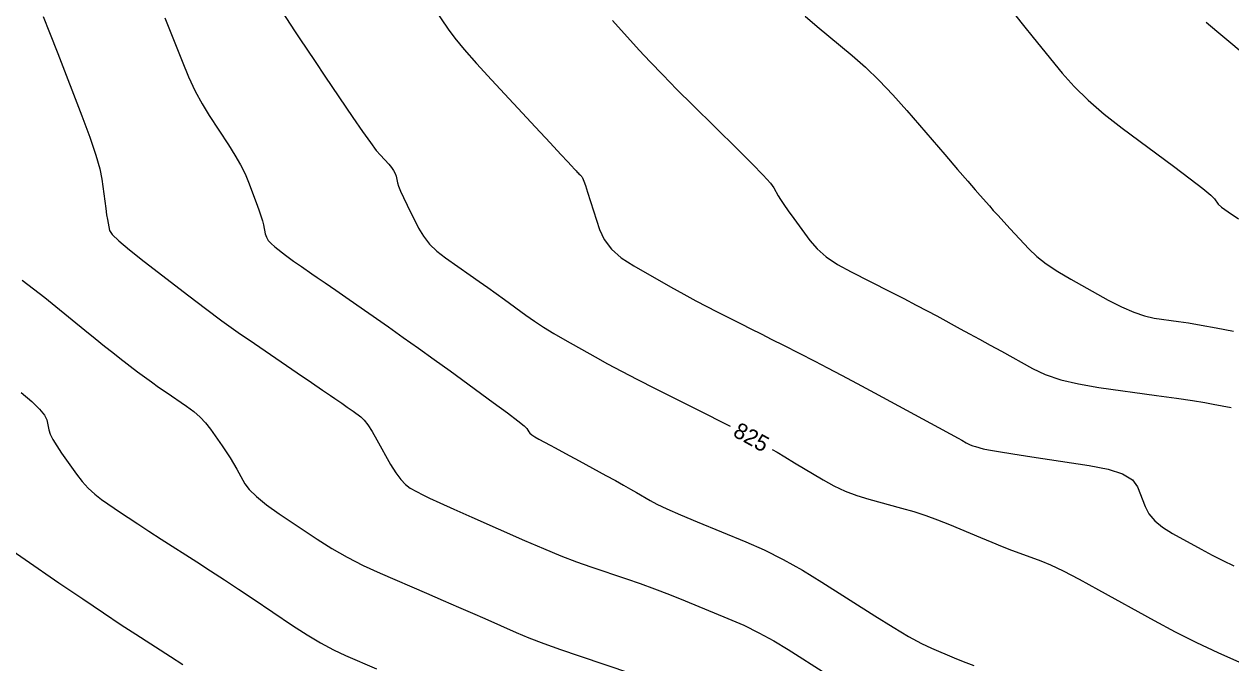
# Model space of a CAD drawing. Extents: x 2082232 to 2083549, y 592624 to 593832.
# Drawn here: x 2083329.7 to 2083382.5, y 592953.6 to 592981.5 of the extents above; entities that cross this region are included whole.
import ezdxf

# ---------------------------------------------------------------- set-up
doc = ezdxf.new("R2010")
doc.units = 0
doc.layers.add('DT_X_Contour_Major', color=7, linetype='Continuous')
doc.layers.add('DT_X_Contour_Minor', color=7, linetype='Continuous')

msp = doc.modelspace()

# ---------------------------------------------------------------- linework, layer by layer
at = {"layer": 'DT_X_Contour_Major'}
for points in [[(2083341.012, 592982.048), (2083341.554, 592981.222), (2083341.79, 592980.867), (2083342.09, 592980.419), (2083342.454, 592979.878), (2083342.883, 592979.246), (2083344.114, 592977.435), (2083344.535, 592976.823), (2083344.874, 592976.344), (2083345.133, 592975.998), (2083345.31, 592975.785), (2083345.674, 592975.394), (2083345.797, 592975.251), (2083345.892, 592975.117), (2083345.959, 592974.992), (2083345.997, 592974.875), (2083346.064, 592974.574), (2083346.109, 592974.428), (2083346.194, 592974.218), (2083346.32, 592973.942), (2083346.486, 592973.601), (2083346.983, 592972.606), (2083347.197, 592972.244), (2083347.464, 592971.906), (2083347.785, 592971.591), (2083348.159, 592971.299), (2083349.231, 592970.553), (2083349.626, 592970.276), (2083350.009, 592970.005), (2083350.379, 592969.74), (2083350.737, 592969.48), (2083351.673, 592968.797), (2083352.043, 592968.537), (2083352.45, 592968.272), (2083352.893, 592968), (2083353.372, 592967.722), (2083354.701, 592966.972), (2083355.239, 592966.675), (2083355.856, 592966.346), (2083356.553, 592965.985), (2083357.329, 592965.592), (2083359.504, 592964.502), (2083360.226, 592964.139), (2083360.609, 592963.947)], [(2083381.415, 592981.601), (2083381.877, 592981.21), (2083382.488, 592980.697), (2083384.311, 592979.166)], [(2083362.446, 592962.932), (2083362.657, 592962.807), (2083362.998, 592962.603), (2083363.422, 592962.349), (2083364.663, 592961.605), (2083365.138, 592961.343), (2083365.63, 592961.114), (2083366.139, 592960.918), (2083366.666, 592960.756), (2083368.095, 592960.368), (2083368.628, 592960.214), (2083369.154, 592960.042), (2083369.675, 592959.854), (2083370.189, 592959.648), (2083371.553, 592959.078), (2083372.043, 592958.875), (2083372.492, 592958.694), (2083372.9, 592958.535), (2083373.266, 592958.398), (2083374.187, 592958.061), (2083374.604, 592957.888), (2083375.162, 592957.62), (2083375.863, 592957.258), (2083376.706, 592956.801), (2083379.143, 592955.457), (2083380.062, 592954.966), (2083380.989, 592954.499), (2083381.925, 592954.056), (2083382.87, 592953.639)], [(2083328.292, 592959.135), (2083331.257, 592957.108), (2083332.301, 592956.397), (2083333.209, 592955.786), (2083333.981, 592955.273), (2083334.618, 592954.86), (2083336.133, 592953.89), (2083336.675, 592953.532)]]:
    msp.add_lwpolyline(points, dxfattribs=at)
at = {"layer": 'DT_X_Contour_Minor'}
for points in [[(2083347.667, 592982.192), (2083348.274, 592981.298), (2083348.563, 592980.908), (2083348.976, 592980.409), (2083349.512, 592979.8), (2083350.172, 592979.081), (2083352.094, 592977.018), (2083352.732, 592976.333), (2083353.205, 592975.825), (2083353.513, 592975.494), (2083353.655, 592975.34), (2083353.813, 592975.166), (2083353.868, 592975.105), (2083353.916, 592975.054), (2083353.955, 592975.013), (2083353.987, 592974.981), (2083354.06, 592974.909), (2083354.086, 592974.882), (2083354.108, 592974.855), (2083354.127, 592974.829), (2083354.143, 592974.803), (2083354.18, 592974.733), (2083354.211, 592974.653), (2083354.274, 592974.465), (2083354.371, 592974.169), (2083354.501, 592973.765), (2083354.891, 592972.544), (2083355.095, 592972.1), (2083355.412, 592971.686), (2083355.844, 592971.302), (2083356.39, 592970.947), (2083357.997, 592970.039), (2083358.576, 592969.716), (2083359.104, 592969.427), (2083359.583, 592969.173), (2083360.012, 592968.953), (2083361.09, 592968.413), (2083361.508, 592968.203), (2083361.954, 592967.978), (2083362.429, 592967.739), (2083362.932, 592967.484), (2083364.31, 592966.785), (2083364.86, 592966.503), (2083365.478, 592966.179), (2083366.163, 592965.814), (2083366.915, 592965.409), (2083369.011, 592964.272), (2083369.707, 592963.893), (2083370.226, 592963.61), (2083370.566, 592963.423), (2083370.729, 592963.331), (2083370.924, 592963.214), (2083371.004, 592963.171), (2083371.098, 592963.131), (2083371.206, 592963.093), (2083371.327, 592963.057), (2083371.669, 592962.964), (2083371.898, 592962.915), (2083372.329, 592962.841), (2083372.962, 592962.739), (2083373.797, 592962.611), (2083376.291, 592962.234), (2083377.125, 592962.07), (2083377.757, 592961.859), (2083378.186, 592961.603), (2083378.412, 592961.301), (2083378.745, 592960.434), (2083378.913, 592960.117), (2083379.169, 592959.816), (2083379.511, 592959.531), (2083379.94, 592959.262), (2083381.201, 592958.567), (2083381.674, 592958.313), (2083382.148, 592958.074), (2083382.623, 592957.85)], [(2083330.572, 592981.848), (2083330.849, 592981.147), (2083331.204, 592980.233), (2083332.257, 592977.509), (2083332.609, 592976.57), (2083332.873, 592975.796), (2083333.05, 592975.188), (2083333.14, 592974.746), (2083333.263, 592973.786), (2083333.307, 592973.456), (2083333.345, 592973.186), (2083333.378, 592972.975), (2083333.405, 592972.825), (2083333.469, 592972.504), (2083333.582, 592972.328), (2083333.871, 592972.042), (2083334.338, 592971.646), (2083334.982, 592971.139), (2083336.935, 592969.64), (2083337.664, 592969.089), (2083338.385, 592968.558), (2083339.098, 592968.048), (2083339.804, 592967.559), (2083341.677, 592966.284), (2083342.306, 592965.855), (2083342.788, 592965.525), (2083343.125, 592965.295), (2083343.314, 592965.164), (2083343.625, 592964.948), (2083343.743, 592964.865), (2083343.864, 592964.779), (2083343.988, 592964.69), (2083344.115, 592964.598), (2083344.456, 592964.349), (2083344.596, 592964.217), (2083344.76, 592964.007), (2083344.949, 592963.719), (2083345.161, 592963.354), (2083345.76, 592962.276), (2083345.982, 592961.908), (2083346.199, 592961.614), (2083346.412, 592961.393), (2083346.62, 592961.246), (2083347.169, 592960.951), (2083347.457, 592960.806), (2083347.909, 592960.595), (2083348.526, 592960.315), (2083349.307, 592959.969), (2083351.609, 592958.955), (2083352.437, 592958.597), (2083353.196, 592958.286), (2083353.886, 592958.021), (2083354.507, 592957.802), (2083356.07, 592957.28), (2083356.671, 592957.073), (2083357.299, 592956.842), (2083357.956, 592956.589), (2083358.642, 592956.314), (2083360.507, 592955.547), (2083361.196, 592955.247), (2083361.864, 592954.92), (2083362.512, 592954.566), (2083363.14, 592954.185), (2083364.786, 592953.135)], [(2083335.89, 592981.795), (2083336.64, 592979.898), (2083336.925, 592979.216), (2083337.218, 592978.593), (2083337.519, 592978.027), (2083337.829, 592977.52), (2083338.665, 592976.246), (2083338.955, 592975.786), (2083339.199, 592975.361), (2083339.396, 592974.97), (2083339.547, 592974.615), (2083339.887, 592973.715), (2083340.002, 592973.401), (2083340.092, 592973.135), (2083340.159, 592972.916), (2083340.2, 592972.746), (2083340.279, 592972.354), (2083340.327, 592972.208), (2083340.412, 592972.065), (2083340.534, 592971.924), (2083340.694, 592971.787), (2083341.168, 592971.423), (2083341.345, 592971.289), (2083341.52, 592971.16), (2083341.693, 592971.037), (2083341.864, 592970.918), (2083342.319, 592970.608), (2083342.548, 592970.451), (2083342.896, 592970.21), (2083343.361, 592969.887), (2083343.945, 592969.48), (2083345.66, 592968.285), (2083346.311, 592967.829), (2083346.978, 592967.356), (2083347.66, 592966.866), (2083348.358, 592966.359), (2083350.241, 592964.985), (2083350.863, 592964.527), (2083351.316, 592964.184), (2083351.6, 592963.957), (2083351.714, 592963.845), (2083351.795, 592963.699), (2083351.846, 592963.638), (2083351.935, 592963.566), (2083352.065, 592963.482), (2083352.234, 592963.386), (2083352.738, 592963.116), (2083352.958, 592962.997), (2083353.242, 592962.843), (2083353.588, 592962.655), (2083353.996, 592962.433), (2083355.17, 592961.793), (2083355.584, 592961.567), (2083355.943, 592961.367), (2083356.249, 592961.194), (2083356.502, 592961.048), (2083357.103, 592960.694), (2083357.401, 592960.537), (2083357.842, 592960.33), (2083358.426, 592960.075), (2083359.154, 592959.771), (2083361.287, 592958.895), (2083362.095, 592958.539), (2083362.919, 592958.126), (2083363.76, 592957.658), (2083364.617, 592957.134), (2083366.923, 592955.662), (2083367.727, 592955.16), (2083368.407, 592954.756), (2083368.965, 592954.451), (2083369.4, 592954.246), (2083370.396, 592953.829), (2083370.796, 592953.666), (2083371.249, 592953.488)], [(2083355.458, 592981.672), (2083356.629, 592980.382), (2083357.104, 592979.868), (2083357.653, 592979.296), (2083358.274, 592978.665), (2083358.968, 592977.976), (2083360.917, 592976.059), (2083361.565, 592975.414), (2083362.048, 592974.915), (2083362.366, 592974.564), (2083362.519, 592974.36), (2083362.707, 592974.012), (2083362.801, 592973.852), (2083362.945, 592973.634), (2083363.138, 592973.358), (2083363.38, 592973.025), (2083364.09, 592972.057), (2083364.402, 592971.699), (2083364.807, 592971.352), (2083365.303, 592971.014), (2083365.893, 592970.687), (2083367.587, 592969.828), (2083368.191, 592969.52), (2083368.733, 592969.24), (2083369.214, 592968.988), (2083369.632, 592968.764), (2083370.665, 592968.203), (2083371.068, 592967.984), (2083371.501, 592967.747), (2083371.965, 592967.492), (2083372.459, 592967.219), (2083373.817, 592966.468), (2083374.381, 592966.205), (2083375.054, 592965.98), (2083375.836, 592965.792), (2083376.727, 592965.642), (2083379.248, 592965.291), (2083380.112, 592965.169), (2083380.813, 592965.065), (2083381.351, 592964.98), (2083381.726, 592964.914), (2083382.507, 592964.762)], [(2083363.883, 592981.857), (2083364.407, 592981.419), (2083365.94, 592980.139), (2083366.52, 592979.628), (2083367.112, 592979.058), (2083367.715, 592978.427), (2083368.33, 592977.736), (2083369.983, 592975.814), (2083370.545, 592975.162), (2083370.99, 592974.647), (2083371.318, 592974.269), (2083371.528, 592974.028), (2083371.935, 592973.57), (2083372.107, 592973.378), (2083372.316, 592973.148), (2083372.564, 592972.879), (2083372.849, 592972.571), (2083373.662, 592971.697), (2083374.005, 592971.369), (2083374.425, 592971.037), (2083374.922, 592970.702), (2083375.497, 592970.365), (2083377.131, 592969.461), (2083377.716, 592969.158), (2083378.248, 592968.925), (2083378.724, 592968.764), (2083379.146, 592968.673), (2083380.199, 592968.527), (2083380.646, 592968.459), (2083381.198, 592968.366), (2083381.854, 592968.246), (2083382.615, 592968.101)], [(2083373.098, 592981.885), (2083373.43, 592981.458), (2083373.857, 592980.928), (2083375.119, 592979.377), (2083375.638, 592978.79), (2083376.248, 592978.193), (2083376.949, 592977.585), (2083377.742, 592976.968), (2083379.979, 592975.307), (2083380.72, 592974.751), (2083381.267, 592974.328), (2083381.619, 592974.04), (2083381.777, 592973.885), (2083381.938, 592973.649), (2083382.078, 592973.519), (2083382.377, 592973.307), (2083382.834, 592973.011)], [(2083329.648, 592970.334), (2083330.151, 592969.953), (2083330.644, 592969.568), (2083331.125, 592969.18), (2083332.395, 592968.142), (2083332.848, 592967.773), (2083333.254, 592967.446), (2083333.614, 592967.161), (2083333.926, 592966.919), (2083334.698, 592966.326), (2083334.993, 592966.104), (2083335.299, 592965.88), (2083335.616, 592965.655), (2083335.944, 592965.428), (2083336.833, 592964.822), (2083337.149, 592964.589), (2083337.429, 592964.344), (2083337.673, 592964.088), (2083337.881, 592963.821), (2083338.388, 592963.092), (2083338.57, 592962.823), (2083338.739, 592962.563), (2083338.893, 592962.312), (2083339.033, 592962.07), (2083339.385, 592961.434), (2083339.579, 592961.174), (2083339.894, 592960.868), (2083340.332, 592960.518), (2083340.891, 592960.122), (2083342.545, 592959.008), (2083343.183, 592958.601), (2083343.856, 592958.217), (2083344.564, 592957.857), (2083345.306, 592957.519), (2083347.333, 592956.648), (2083348.062, 592956.334), (2083348.73, 592956.045), (2083349.336, 592955.781), (2083349.881, 592955.542), (2083351.251, 592954.939), (2083351.807, 592954.705), (2083352.451, 592954.456), (2083353.18, 592954.191), (2083353.996, 592953.912), (2083356.287, 592953.146)], [(2083329.61, 592965.413), (2083330.072, 592965.019), (2083330.412, 592964.69), (2083330.63, 592964.427), (2083330.726, 592964.229), (2083330.82, 592963.789), (2083330.882, 592963.601), (2083330.995, 592963.369), (2083331.16, 592963.093), (2083331.376, 592962.771), (2083332.023, 592961.855), (2083332.274, 592961.528), (2083332.541, 592961.234), (2083332.825, 592960.973), (2083333.125, 592960.746), (2083333.948, 592960.183), (2083334.291, 592959.952), (2083334.703, 592959.679), (2083335.184, 592959.367), (2083335.734, 592959.013), (2083337.293, 592958.015), (2083337.885, 592957.634), (2083338.493, 592957.237), (2083339.116, 592956.824), (2083339.754, 592956.397), (2083341.477, 592955.236), (2083342.106, 592954.828), (2083342.7, 592954.474), (2083343.26, 592954.174), (2083343.785, 592953.929), (2083345.14, 592953.347)]]:
    msp.add_lwpolyline(points, dxfattribs=at)

# ---------------------------------------------------------------- texts
at = {"layer": 'DT_X_Contour_Major'}
msp.add_text('825', height=0.7, rotation=331.0935, dxfattribs=at).set_placement((2083360.679, 592963.539))

doc.saveas('drawing.dxf')
